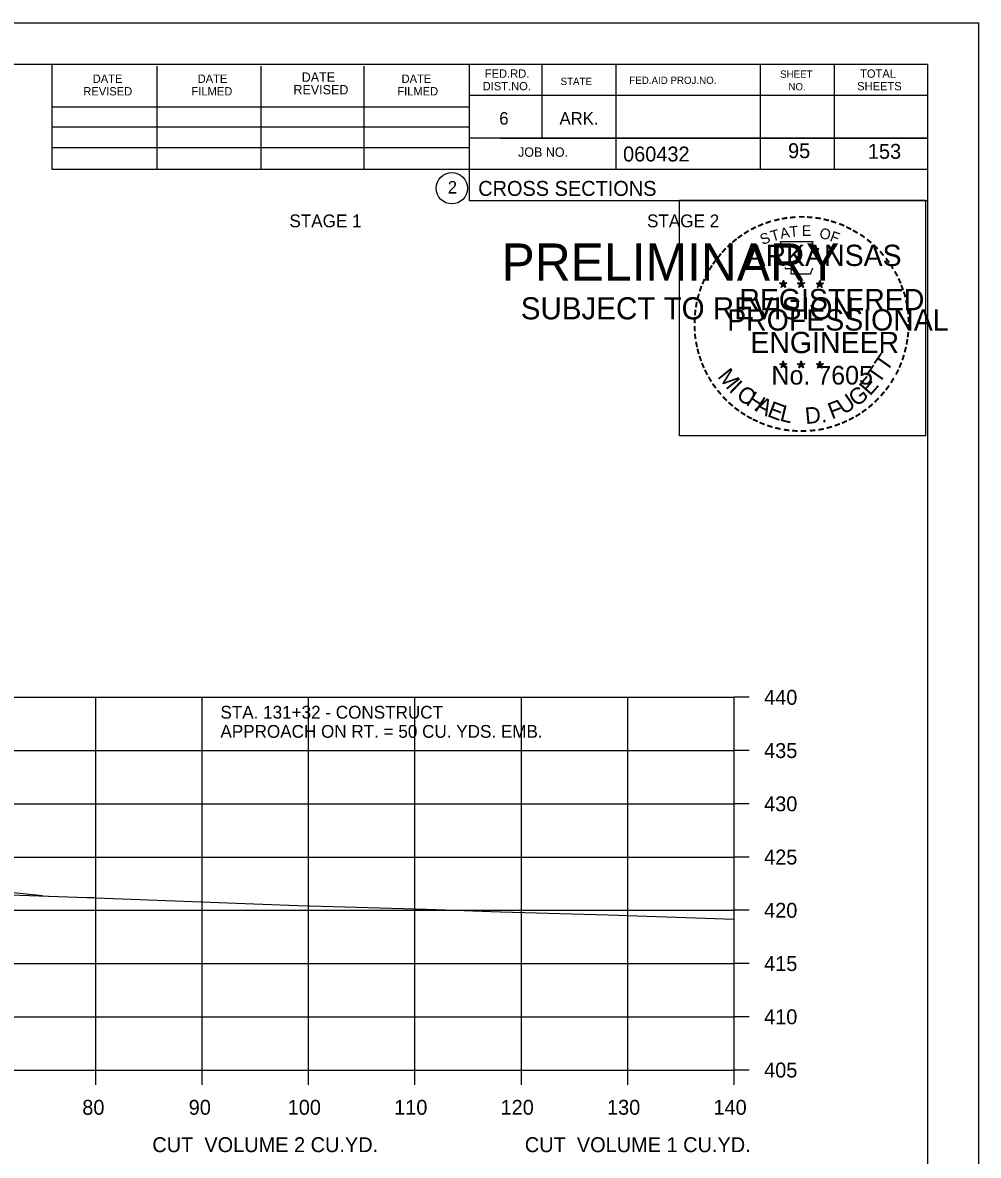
# Model space of a CAD drawing. Extents: x 1538688 to 1540766, y 656250 to 671912.
# Drawn here: x 1538931.3 to 1539021.1, y 660711.6 to 660818 of the extents above; entities that cross this region are included whole.
import ezdxf

# ---------------------------------------------------------------- set-up
doc = ezdxf.new("R2010")
doc.units = 0
for name, color, linetype in [('16', 7, 'Continuous'), ('18', 7, 'Continuous'), ('22', 7, 'Continuous'), ('26', 7, 'Continuous'), ('7', 7, 'Continuous'), ('8', 7, 'Continuous'), ('9', 7, 'Continuous'), ('Borings', 7, 'Continuous'), ('Default', 7, 'Continuous'), ('Horizontal Alignment', 7, 'Continuous'), ('RipRap', 7, 'Continuous')]:
    doc.layers.add(name, color=color, linetype=linetype)

msp = doc.modelspace()

# ---------------------------------------------------------------- linework, layer by layer
at = {"layer": '16'}
msp.add_line((1538933.18, 660736), (1538913.16, 660738.1), dxfattribs=at)
at = {"layer": '18'}
msp.add_lwpolyline([(1538921.17, 660736.42), (1538937.34, 660735.85), (1538938.02, 660735.83), (1538938.19, 660735.82), (1538957.18, 660735.09), (1538969.28, 660734.74), (1538976.2, 660734.51), (1538986.34, 660734.21), (1538998.18, 660733.82)], dxfattribs=at)
at = {"layer": '22'}
for p, q in [((1538718.18, 660754.64), (1538998.18, 660754.64)), ((1538938.18, 660719.64), (1538938.18, 660754.64)), ((1538948.18, 660719.64), (1538948.18, 660754.64)), ((1538958.18, 660719.64), (1538958.18, 660754.64)), ((1538968.18, 660719.64), (1538968.18, 660754.64)), ((1538978.18, 660719.64), (1538978.18, 660754.64)), ((1538988.18, 660719.64), (1538988.18, 660754.64)), ((1538998.18, 660719.64), (1538998.18, 660754.64)), ((1538718.18, 660749.64), (1538998.18, 660749.64)), ((1538718.18, 660744.64), (1538998.18, 660744.64)), ((1538718.18, 660739.64), (1538998.18, 660739.64)), ((1538718.18, 660734.64), (1538998.18, 660734.64)), ((1538718.18, 660729.64), (1538998.18, 660729.64)), ((1538718.18, 660724.64), (1538998.18, 660724.64)), ((1538718.18, 660719.64), (1538998.18, 660719.64))]:
    msp.add_line(p, q, dxfattribs=at)
at = {"layer": '26'}
msp.add_line((1538687.78, 660817.99), (1539021.11, 660817.99), dxfattribs=at)
for points in [[(1538687.77, 660817.99), (1539021.11, 660817.99), (1539021.11, 660604.66), (1538687.77, 660604.66)], [(1538993.03, 660801.33), (1539016.13, 660801.33), (1539016.13, 660779.18), (1538993.03, 660779.18)]]:
    msp.add_lwpolyline(points, close=True, dxfattribs=at)
at = {"layer": '8'}
for p, q in [((1539002.44, 660793.55), (1539002.79, 660793.44)), ((1539002.44, 660793.55), (1539002.69, 660793.5)), ((1539002.44, 660793.55), (1539002.68, 660793.42)), ((1539002.57, 660793.14), (1539002.79, 660793.44)), ((1539002.57, 660793.14), (1539002.7, 660793.38)), ((1539002.57, 660793.14), (1539002.79, 660793.36)), ((1539002.79, 660793.8), (1539002.75, 660793.55)), ((1539002.79, 660793.44), (1539002.79, 660793.8)), ((1539002.79, 660793.8), (1539002.84, 660793.55)), ((1539003.13, 660793.55), (1539002.79, 660793.44)), ((1539003, 660793.14), (1539002.79, 660793.44)), ((1539003, 660793.14), (1539002.79, 660793.35)), ((1539003.13, 660793.55), (1539002.85, 660793.5)), ((1539003, 660793.14), (1539002.86, 660793.43)), ((1539003.13, 660793.55), (1539002.93, 660793.44)), ((1539004.11, 660793.55), (1539004.46, 660793.44)), ((1539004.11, 660793.55), (1539004.36, 660793.5)), ((1539004.11, 660793.55), (1539004.35, 660793.42)), ((1539004.24, 660793.14), (1539004.46, 660793.44)), ((1539004.24, 660793.14), (1539004.37, 660793.38)), ((1539004.24, 660793.14), (1539004.46, 660793.36)), ((1539004.46, 660793.8), (1539004.42, 660793.55)), ((1539004.46, 660793.44), (1539004.46, 660793.8)), ((1539004.46, 660793.8), (1539004.51, 660793.55)), ((1539004.8, 660793.55), (1539004.46, 660793.44)), ((1539004.67, 660793.14), (1539004.46, 660793.44)), ((1539004.67, 660793.14), (1539004.46, 660793.35)), ((1539004.8, 660793.55), (1539004.52, 660793.5)), ((1539004.67, 660793.14), (1539004.53, 660793.43)), ((1539004.8, 660793.55), (1539004.6, 660793.44)), ((1539005.87, 660793.53), (1539006.22, 660793.42)), ((1539005.87, 660793.53), (1539006.13, 660793.49)), ((1539005.87, 660793.53), (1539006.11, 660793.41)), ((1539006.01, 660793.13), (1539006.22, 660793.42)), ((1539006.01, 660793.13), (1539006.13, 660793.37)), ((1539006.01, 660793.13), (1539006.22, 660793.34)), ((1539006.22, 660793.79), (1539006.18, 660793.54)), ((1539006.22, 660793.42), (1539006.22, 660793.79)), ((1539006.22, 660793.79), (1539006.27, 660793.54)), ((1539006.57, 660793.53), (1539006.22, 660793.42)), ((1539006.43, 660793.13), (1539006.22, 660793.42)), ((1539006.43, 660793.13), (1539006.22, 660793.34)), ((1539006.57, 660793.53), (1539006.28, 660793.49)), ((1539006.43, 660793.13), (1539006.3, 660793.42)), ((1539006.57, 660793.53), (1539006.36, 660793.43)), ((1539002.43, 660785.97), (1539002.78, 660785.86)), ((1539002.43, 660785.97), (1539002.69, 660785.93)), ((1539002.43, 660785.97), (1539002.67, 660785.85)), ((1539002.57, 660785.57), (1539002.78, 660785.86)), ((1539002.57, 660785.57), (1539002.69, 660785.81)), ((1539002.57, 660785.57), (1539002.78, 660785.78)), ((1539002.78, 660786.23), (1539002.74, 660785.98)), ((1539002.78, 660785.86), (1539002.78, 660786.23)), ((1539002.78, 660786.23), (1539002.83, 660785.98)), ((1539003.13, 660785.97), (1539002.78, 660785.86)), ((1539003, 660785.57), (1539002.78, 660785.86)), ((1539003, 660785.57), (1539002.78, 660785.78)), ((1539003.13, 660785.97), (1539002.84, 660785.92)), ((1539003, 660785.57), (1539002.86, 660785.86)), ((1539003.13, 660785.97), (1539002.93, 660785.87)), ((1539004.1, 660785.97), (1539004.45, 660785.86)), ((1539004.1, 660785.97), (1539004.36, 660785.93)), ((1539004.1, 660785.97), (1539004.34, 660785.85)), ((1539004.24, 660785.57), (1539004.45, 660785.86)), ((1539004.24, 660785.57), (1539004.36, 660785.81)), ((1539004.24, 660785.57), (1539004.45, 660785.78)), ((1539004.45, 660786.23), (1539004.41, 660785.98)), ((1539004.45, 660785.86), (1539004.45, 660786.23)), ((1539004.45, 660786.23), (1539004.5, 660785.98)), ((1539004.8, 660785.97), (1539004.45, 660785.86)), ((1539004.67, 660785.57), (1539004.45, 660785.86)), ((1539004.67, 660785.57), (1539004.45, 660785.78)), ((1539004.8, 660785.97), (1539004.51, 660785.92)), ((1539004.67, 660785.57), (1539004.53, 660785.86)), ((1539004.8, 660785.97), (1539004.6, 660785.87)), ((1539005.87, 660785.96), (1539006.22, 660785.85)), ((1539005.87, 660785.96), (1539006.12, 660785.92)), ((1539005.87, 660785.96), (1539006.11, 660785.84)), ((1539006, 660785.56), (1539006.22, 660785.85)), ((1539006, 660785.56), (1539006.13, 660785.8)), ((1539006, 660785.56), (1539006.22, 660785.77)), ((1539006.22, 660786.22), (1539006.18, 660785.97)), ((1539006.22, 660785.85), (1539006.22, 660786.22)), ((1539006.22, 660786.22), (1539006.27, 660785.97)), ((1539006.57, 660785.96), (1539006.22, 660785.85)), ((1539006.43, 660785.56), (1539006.22, 660785.85)), ((1539006.43, 660785.56), (1539006.22, 660785.77)), ((1539006.57, 660785.96), (1539006.28, 660785.91)), ((1539006.43, 660785.56), (1539006.3, 660785.85)), ((1539006.57, 660785.96), (1539006.36, 660785.86))]:
    msp.add_line(p, q, dxfattribs=at)
for points in [[(1539002.48, 660797.42), (1539002.75, 660796.6)], [(1539005.99, 660796.5), (1539006.13, 660796.79), (1539005.45, 660796.76), (1539005.6, 660797.42), (1539002.48, 660797.42)], [(1539002.97, 660795), (1539002.97, 660794.91), (1539003.53, 660794.9), (1539003.48, 660794.42), (1539005.35, 660794.42), (1539005.55, 660794.96)], [(1539002.79, 660793.8), (1539003, 660793.14), (1539002.44, 660793.55), (1539003.13, 660793.55), (1539002.57, 660793.14), (1539002.79, 660793.8)], [(1539004.46, 660793.8), (1539004.67, 660793.14), (1539004.11, 660793.55), (1539004.8, 660793.55), (1539004.24, 660793.14), (1539004.46, 660793.8)], [(1539006.22, 660793.79), (1539006.43, 660793.13), (1539005.87, 660793.53), (1539006.57, 660793.53), (1539006.01, 660793.13), (1539006.22, 660793.79)], [(1539002.78, 660786.23), (1539003, 660785.57), (1539002.43, 660785.97), (1539003.13, 660785.97), (1539002.57, 660785.57), (1539002.78, 660786.23)], [(1539004.45, 660786.23), (1539004.67, 660785.57), (1539004.1, 660785.97), (1539004.8, 660785.97), (1539004.24, 660785.57), (1539004.45, 660786.23)], [(1539006.22, 660786.22), (1539006.43, 660785.56), (1539005.87, 660785.96), (1539006.57, 660785.96), (1539006, 660785.56), (1539006.22, 660786.22)]]:
    msp.add_lwpolyline(points, dxfattribs=at)
for centre, radius in [((1539002.79, 660793.44), 0.172), ((1539002.79, 660793.44), 0.145), ((1539002.79, 660793.44), 0.116), ((1539002.79, 660793.44), 0.0991), ((1539002.79, 660793.44), 0.0747), ((1539002.79, 660793.44), 0.0495), ((1539002.79, 660793.44), 0.0296), ((1539004.46, 660793.44), 0.172), ((1539004.46, 660793.44), 0.145), ((1539004.46, 660793.44), 0.116), ((1539004.46, 660793.44), 0.0991), ((1539004.46, 660793.44), 0.0747), ((1539004.46, 660793.44), 0.0495), ((1539004.46, 660793.44), 0.0296), ((1539006.22, 660793.42), 0.172), ((1539006.22, 660793.42), 0.145), ((1539006.22, 660793.42), 0.116), ((1539006.22, 660793.42), 0.0991), ((1539006.22, 660793.42), 0.0747), ((1539006.22, 660793.42), 0.0495), ((1539006.22, 660793.42), 0.0296), ((1539002.78, 660785.86), 0.172), ((1539002.78, 660785.86), 0.145), ((1539002.78, 660785.86), 0.116), ((1539002.78, 660785.86), 0.0991), ((1539002.78, 660785.86), 0.0747), ((1539002.78, 660785.86), 0.0495), ((1539002.78, 660785.86), 0.0296), ((1539004.45, 660785.86), 0.172), ((1539004.45, 660785.86), 0.145), ((1539004.45, 660785.86), 0.116), ((1539004.45, 660785.86), 0.0991), ((1539004.45, 660785.86), 0.0747), ((1539004.45, 660785.86), 0.0495), ((1539004.45, 660785.86), 0.0296), ((1539006.22, 660785.85), 0.172), ((1539006.22, 660785.85), 0.145), ((1539006.22, 660785.85), 0.116), ((1539006.22, 660785.85), 0.0991), ((1539006.22, 660785.85), 0.0747), ((1539006.22, 660785.85), 0.0495), ((1539006.22, 660785.85), 0.0296)]:
    msp.add_circle(centre, radius, dxfattribs=at)
at = {"layer": 'Borings'}
for p, q in [((1538998.18, 660719.64), (1538998.18, 660754.64)), ((1538999.58, 660754.64), (1538998.18, 660754.64)), ((1538999.58, 660749.64), (1538998.18, 660749.64)), ((1538999.58, 660744.64), (1538998.18, 660744.64)), ((1538999.58, 660739.64), (1538998.18, 660739.64)), ((1538999.58, 660734.64), (1538998.18, 660734.64)), ((1538999.58, 660729.64), (1538998.18, 660729.64)), ((1538999.58, 660724.64), (1538998.18, 660724.64)), ((1538718.18, 660719.64), (1538998.18, 660719.64)), ((1538938.18, 660718.24), (1538938.18, 660719.64)), ((1538948.18, 660718.24), (1538948.18, 660719.64)), ((1538958.18, 660718.24), (1538958.18, 660719.64)), ((1538968.18, 660718.24), (1538968.18, 660719.64)), ((1538978.18, 660718.24), (1538978.18, 660719.64)), ((1538988.18, 660718.24), (1538988.18, 660719.64)), ((1538998.18, 660718.24), (1538998.18, 660719.64)), ((1538999.58, 660719.64), (1538998.18, 660719.64))]:
    msp.add_line(p, q, dxfattribs=at)
at = {"layer": 'RipRap'}
for p, q in [((1538700.18, 660814.1), (1539016.36, 660814.1)), ((1538934.1, 660804.22), (1538934.1, 660814.1)), ((1538943.96, 660804.22), (1538943.96, 660813.9)), ((1538953.72, 660804.22), (1538953.72, 660813.9)), ((1538963.4, 660804.22), (1538963.4, 660813.9)), ((1538973.26, 660814.1), (1538973.26, 660801.3)), ((1538980.1, 660814.1), (1538980.1, 660807.16)), ((1538987.04, 660814.1), (1538987.04, 660804.22)), ((1539000.62, 660814.1), (1539000.62, 660804.22)), ((1539007.56, 660814.1), (1539007.56, 660804.22)), ((1539016.36, 660608.64), (1539016.36, 660814.1)), ((1539016.36, 660811.16), (1538973.26, 660811.16)), ((1539016.36, 660811.18), (1539016.36, 660811.18)), ((1538934.1, 660810.08), (1538973.26, 660810.08)), ((1538934.1, 660808.22), (1538973.26, 660808.22)), ((1539016.36, 660807.16), (1538973.26, 660807.16)), ((1538976.22, 660807.16), (1539016.36, 660807.16)), ((1538934.1, 660804.22), (1538934.1, 660806.28)), ((1538934.1, 660806.28), (1538973.26, 660806.28)), ((1539016.36, 660804.22), (1538934.1, 660804.22)), ((1538973.26, 660801.3), (1539016.36, 660801.3))]:
    msp.add_line(p, q, dxfattribs=at)
msp.add_circle((1538971.64, 660802.44), 1.47, dxfattribs=at)

# ---------------------------------------------------------------- texts
at = {"layer": '7'}
for s, height, p in [('95', 1.4, (1539003.23, 660805.27)), ('153', 1.4, (1539010.73, 660805.21)), ('STA. 131+32 - CONSTRUCT', 1.2, (1538949.9, 660752.64)), ('APPROACH ON RT. = 50 CU. YDS. EMB.', 1.2, (1538949.9, 660750.84))]:
    msp.add_text(s, height=height, dxfattribs=at).set_placement(p)
at = {"layer": '8'}
for s, height, rotation, p in [('-', 1.6, 13.6301, (1539001.98, 660798.79)), ('-', 1.6, 10.2193, (1539002.66, 660798.95)), ('-', 1.6, 5.8968, (1539003.38, 660799.06)), ('-', 1.6, 0.1862, (1539004.16, 660799.14)), ('-', 1.6, 357.743, (1539004.88, 660799.12)), ('-', 1.6, 352.1617, (1539005.62, 660799.07)), ('-', 1.6, 347.2049, (1539006.34, 660798.95)), ('-', 1.6, 34.0636, (1538999.36, 660797.6)), ('-', 1.6, 28.7918, (1538999.96, 660797.97)), ('-', 1.6, 24.3072, (1539000.59, 660798.28)), ('-', 1.6, 19.1761, (1539001.23, 660798.55)), ('T', 1, 16.4036, (1539001.75, 660797.43)), ('A', 1, 11.2132, (1539002.57, 660797.68)), ('T', 1, 6.0228, (1539003.42, 660797.85)), ('E', 1, 0.8323, (1539004.53, 660797.96)), ('O', 1, 350.4515, (1539006.13, 660797.75)), ('F', 1, 340.0707, (1539007.09, 660797.52)), ('-', 1.6, 342.3362, (1539006.98, 660798.8)), ('-', 1.6, 337.8551, (1539007.71, 660798.58)), ('-', 1.6, 334.1211, (1539008.34, 660798.3)), ('-', 1.6, 329.6409, (1539008.92, 660798.02)), ('-', 1.6, 42.9622, (1538997.88, 660796.41)), ('-', 1.6, 38.9507, (1538998.31, 660796.82)), ('-', 1.6, 36.2317, (1538998.79, 660797.2)), ('S', 1, 21.594, (1539000.83, 660797.1)), ('-', 1.6, 325.8627, (1539009.57, 660797.66)), ('-', 1.6, 320.5297, (1539010.18, 660797.23)), ('-', 1.6, 50.6142, (1538997.03, 660795.44)), ('-', 1.6, 48.423, (1538997.43, 660795.93)), ('ARKANSAS', 2, 360, (1538999.33, 660795.14)), ('-', 1.6, 315.5786, (1539010.77, 660796.75)), ('-', 1.6, 309.8797, (1539011.34, 660796.2)), ('-', 1.6, 58.0706, (1538996.29, 660794.35)), ('-', 1.6, 54.2325, (1538996.61, 660794.87)), ('-', 1.6, 306.6522, (1539011.87, 660795.59)), ('-', 1.4, 303.6753, (1539012.35, 660795.03)), ('-', 1.6, 62.8713, (1538995.97, 660793.73)), ('-', 1.6, 299.6684, (1539012.67, 660794.42)), ('-', 1.6, 72.3945, (1538995.5, 660792.49)), ('-', 1.6, 67.7743, (1538995.72, 660793.12)), ('DWB', 0.01, 360, (1539002.77, 660793.43)), ('DWB', 0.01, 360, (1539004.44, 660793.43)), ('DWB', 0.01, 360, (1539006.21, 660793.42)), ('-', 1.6, 294.6628, (1539013, 660793.81)), ('-', 1.6, 290.5728, (1539013.25, 660793.23)), ('-', 1.6, 75.461, (1538995.3, 660791.78)), ('REGISTERED', 2, 360, (1538998.65, 660790.99)), ('-', 1.6, 285.1233, (1539013.49, 660792.65)), ('-', 1.6, 85.1863, (1538995.09, 660790.37)), ('-', 1.6, 81.2013, (1538995.17, 660791.07)), ('PROFESSIONAL', 2, 360, (1538997.51, 660789.08)), ('-', 1.6, 280.5493, (1539013.69, 660791.91)), ('-', 1.6, 276.5962, (1539013.85, 660791.14)), ('-', 1.6, 89.0622, (1538995.07, 660789.67)), ('-', 1.6, 274.3301, (1539013.91, 660790.42)), ('-', 1.6, 94.1959, (1538995.1, 660788.95)), ('ENGINEER', 2, 360, (1538999.69, 660786.96)), ('-', 1.6, 263.5172, (1539013.93, 660789.12)), ('-', 1.6, 269.9407, (1539013.94, 660789.79)), ('-', 1.6, 98.9479, (1538995.17, 660788.28)), ('-', 1.6, 101.7149, (1538995.31, 660787.55)), ('-', 1.6, 260.9953, (1539013.85, 660788.47)), ('-', 1.6, 105.4578, (1538995.47, 660786.95)), ('-', 1.6, 109.0874, (1538995.69, 660786.32)), ('T', 1.54, 55.055, (1539012.5, 660785.13)), ('-', 1.6, 252.8681, (1539013.56, 660787.07)), ('-', 1.6, 255.7626, (1539013.74, 660787.79)), ('-', 1.6, 114.0643, (1538995.94, 660785.73)), ('No. 7605', 1.757, 360, (1539001.67, 660784.01)), ('DWB', 0.01, 360, (1539002.77, 660785.86)), ('DWB', 0.01, 360, (1539004.44, 660785.86)), ('DWB', 0.01, 360, (1539006.2, 660785.85)), ('T', 1.54, 55.055, (1539011.77, 660784.01)), ('-', 1.6, 247.8887, (1539013.34, 660786.4)), ('-', 1.6, 115.7289, (1538996.24, 660785.11)), ('-', 1.6, 120.4471, (1538996.6, 660784.52)), ('M', 1.54, 308.9175, (1538996.55, 660784.75)), ('E', 1.54, 48.7313, (1539010.93, 660782.88)), ('-', 1.6, 239.0712, (1539012.68, 660785.01)), ('-', 1.6, 244.6197, (1539013.08, 660785.77)), ('-', 1.6, 125.8934, (1538997, 660783.96)), ('-', 1.6, 130.7181, (1538997.47, 660783.41)), ('I', 1.54, 316.4636, (1538997.6, 660783.43)), ('C', 1.54, 324.0197, (1538998.27, 660782.81)), ('G', 1.54, 38.2173, (1539009.67, 660781.86)), ('-', 1.6, 233.8452, (1539012.28, 660784.36)), ('-', 1.6, 134.2238, (1538997.98, 660782.86)), ('H', 1.54, 327.5342, (1538999.18, 660782.16)), ('A', 1.54, 332.5513, (1539000.03, 660781.62)), ('F', 1.54, 20.8202, (1539007.34, 660780.73)), ('U', 1.54, 34.4052, (1539008.47, 660781.13)), ('-', 1.6, 225.7653, (1539011.37, 660783.23)), ('-', 1.6, 231.2538, (1539011.85, 660783.8)), ('-', 1.6, 138.9338, (1538998.51, 660782.4)), ('-', 1.6, 144.6463, (1538999.06, 660781.99)), ('-', 1.6, 148.0898, (1538999.63, 660781.62)), ('E', 1.54, 339.2068, (1539001.19, 660781.06)), ('L', 1.54, 346.2929, (1539002.38, 660780.63)), ('D.', 1.54, 5.2602, (1539004.89, 660780.3)), ('-', 1.6, 215.7363, (1539010.3, 660782.25)), ('-', 1.6, 221.0851, (1539010.85, 660782.72)), ('-', 1.6, 151.5704, (1539000.2, 660781.3)), ('-', 1.6, 154.6002, (1539000.73, 660781.05)), ('-', 1.6, 158.5612, (1539001.35, 660780.8)), ('-', 1.6, 200.7184, (1539007.97, 660780.93)), ('-', 1.6, 204.2516, (1539008.59, 660781.2)), ('-', 1.6, 207.3568, (1539009.21, 660781.52)), ('-', 1.6, 212.2491, (1539009.77, 660781.86)), ('-', 1.6, 162.7983, (1539002.04, 660780.58)), ('-', 1.6, 167.5555, (1539002.75, 660780.42)), ('-', 1.6, 173.1155, (1539003.52, 660780.31)), ('-', 1.6, 176.5183, (1539004.27, 660780.26)), ('-', 1.6, 181.5918, (1539005.02, 660780.28)), ('-', 1.6, 185.8167, (1539005.83, 660780.35)), ('-', 1.6, 191.2858, (1539006.56, 660780.48)), ('-', 1.6, 195.4743, (1539007.29, 660780.68))]:
    msp.add_text(s, height=height, rotation=rotation, dxfattribs=at).set_placement(p)
at = {"layer": '9'}
for s, height, p in [('PRELIMINARY', 3.5, (1538976.31, 660793.76)), ('DWB', 0.01, (1538977.06, 660795.61)), ('SUBJECT TO REVISION', 2.0751, (1538978.12, 660790.13))]:
    msp.add_text(s, height=height, rotation=360, dxfattribs=at).set_placement(p)
at = {"layer": 'Default'}
for s, p in [('STAGE 1', (1538956.38, 660798.78)), ('STAGE 2', (1538989.98, 660798.78))]:
    msp.add_text(s, height=1.2, dxfattribs=at).set_placement(p)
at = {"layer": 'Horizontal Alignment'}
for s, p in [('440', (1539000.98, 660753.94)), ('435', (1539000.98, 660748.94)), ('430', (1539000.98, 660743.94)), ('425', (1539000.98, 660738.94)), ('420', (1539000.98, 660733.94)), ('415', (1539000.98, 660728.94)), ('410', (1539000.98, 660723.94)), ('405', (1539000.98, 660718.94)), ('80', (1538936.92, 660715.44)), ('90', (1538946.92, 660715.44)), ('100', (1538956.22, 660715.44)), ('110', (1538966.22, 660715.44)), ('120', (1538976.22, 660715.44)), ('130', (1538986.22, 660715.44)), ('140', (1538996.22, 660715.44)), ('CUT  VOLUME 2 CU.YD.', (1538943.5, 660711.93)), ('CUT  VOLUME 1 CU.YD.', (1538978.5, 660711.93))]:
    msp.add_text(s, height=1.4, dxfattribs=at).set_placement(p)
at = {"layer": 'RipRap'}
for s, height, p in [('DATE', 0.879, (1538957.54, 660812.44)), ('FED.RD.', 0.782, (1538974.74, 660812.82)), ('SHEET', 0.684, (1539002.48, 660812.82)), ('TOTAL', 0.782, (1539010, 660812.82)), ('DATE', 0.782, (1538937.9, 660812.34)), ('DATE', 0.782, (1538947.76, 660812.34)), ('DATE', 0.782, (1538966.92, 660812.34)), ('DIST.NO.', 0.782, (1538974.54, 660811.64)), ('STATE', 0.684, (1538981.86, 660812.14)), ('FED.AID PROJ.NO.', 0.684, (1538988.32, 660812.24)), ('NO.', 0.684, (1539003.26, 660811.64)), ('SHEETS', 0.782, (1539009.72, 660811.64)), ('REVISED', 0.782, (1538937.02, 660811.16)), ('FILMED', 0.782, (1538947.18, 660811.16)), ('REVISED', 0.879, (1538956.76, 660811.26)), ('FILMED', 0.782, (1538966.52, 660811.16)), ('6', 1.17, (1538976.1, 660808.42)), ('ARK.', 1.172, (1538981.76, 660808.42)), ('JOB NO.', 0.879, (1538977.86, 660805.4)), ('060432', 1.4, (1538987.73, 660804.96)), ('2', 1.17, (1538971.26, 660801.95)), ('CROSS SECTIONS', 1.4, (1538974.12, 660801.73))]:
    msp.add_text(s, height=height, rotation=360, dxfattribs=at).set_placement(p)

doc.saveas('drawing.dxf')
